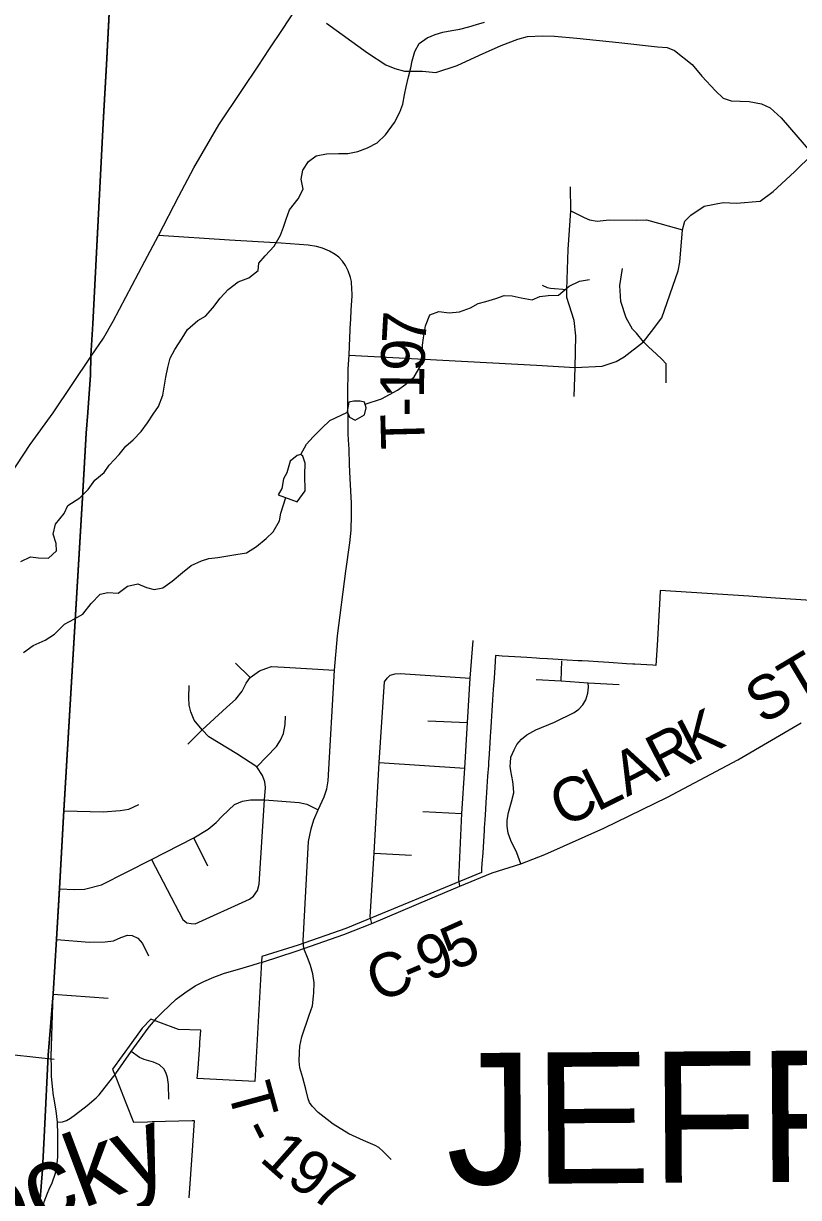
# Model space of a CAD drawing. Extents: x 114843 to 284848, y 317643 to 566895.
# Drawn here: x 243399 to 248717, y 409017 to 417072 of the extents above; entities that cross this region are included whole.
import ezdxf

# ---------------------------------------------------------------- set-up
doc = ezdxf.new("R2010")
doc.units = 0
for name, color, linetype in [('GM_X_City_Street', 7, 'Continuous'), ('GM_X_Corporation', 7, 'Continuous'), ('GM_X_County_Road', 7, 'Continuous'), ('GM_X_County_Road_Text', 7, 'Continuous'), ('GM_X_Minor_Lake', 7, 'Continuous'), ('GM_X_Minor_River', 7, 'Continuous'), ('GM_X_Minor_River_Text', 7, 'Continuous'), ('GM_X_Township', 7, 'Continuous'), ('GM_X_Township_Road', 7, 'Continuous'), ('GM_X_Township_Road_Text', 7, 'Continuous'), ('GM_X_Township_Text', 7, 'Continuous'), ('GM_X_US_Route', 7, 'Continuous')]:
    doc.layers.add(name, color=color, linetype=linetype)

msp = doc.modelspace()

# ---------------------------------------------------------------- linework, layer by layer
at = {"layer": 'GM_X_City_Street'}
for p, q in [((244854.1, 412683.6), (244954.9, 412584.3)), ((246173.2, 412287.7), (246445.3, 412276.1)), ((244526.7, 412128.8), (244624, 412225.4)), ((245839.7, 412000.8), (246426.7, 411962.3)), ((246139.2, 411666.3), (246406.1, 411651.6)), ((244664.1, 411289.9), (244566.5, 411485.5)), ((245805.7, 411380.5), (246062.1, 411365.6)), ((243602.6, 410412), (243978.9, 410384.8))]:
    msp.add_line(p, q, dxfattribs=at)
for points in [[(243907.6, 415636), (243949, 416428.3), (243969.8, 416788.4), (243992.6, 417228.4), (244006.8, 417468.8), (244088.6, 418860.1)], [(245477.7, 417074.9), (245759.9, 416871), (245885.9, 416788.8), (245946.1, 416763.3), (246013, 416744.7), (246137.1, 416744.2), (246228.6, 416736.5), (246374.8, 416784.2), (246527.4, 416854), (246676.6, 416920.8), (246791.9, 416965.2), (246857.6, 416982.9), (246959.9, 416987), (247042.1, 416984.2), (247195.7, 416971.6), (247484.5, 416942.5), (247749.8, 416912), (247816.8, 416907.5), (247866.7, 416887.6), (247986.3, 416791.2), (248052.8, 416711.6), (248147.5, 416609.9), (248200.8, 416559.6), (248255, 416540.8), (248378.2, 416537.6), (248463.7, 416520), (248523.3, 416493.1), (248598.4, 416424.7), (248812.7, 416174.7)], [(245632.8, 414797.3), (246919.6, 414727), (247183.4, 414711.1), (247370.3, 414720), (247465.3, 414754.2), (247521.8, 414785.5), (247652.3, 414886.9), (247708.5, 414959.5), (247779.9, 415052.7), (247890.8, 415375.5), (247903.3, 415434.8), (247920.8, 415656.6), (247937.9, 415715.4), (247978.6, 415756.1), (248070.3, 415818.2), (248199.2, 415844.1), (248291.3, 415839), (248455.1, 415853.6), (248542.7, 415919.6), (248689.2, 416053.2), (248812.7, 416174.7)], [(247178.7, 414512.5), (247183.4, 414711.1), (247188.5, 414929.9), (247177.5, 415035.4), (247143.2, 415140.8), (247127.3, 415192.2), (247127.8, 415247), (247128.6, 415315.6), (247135.3, 415522), (247154.8, 415787.1), (247152.8, 415952.2)], [(247154.8, 415787.1), (247247, 415741.7), (247283.2, 415724), (247334.7, 415716.6), (247417.1, 415724.9), (247602.5, 415723.7), (247674.6, 415724.2), (247764.9, 415699.1), (247920.8, 415656.6)], [(243862.1, 414789), (243874.7, 415007.6), (243907.6, 415636)], [(247688.6, 414853.2), (247652.3, 414886.9), (247605.6, 414948.4), (247577, 414973.9), (247535.3, 415053.5), (247498.4, 415164), (247489.9, 415274.7), (247509.6, 415390.7)], [(246958, 415276.7), (246992.7, 415261.8), (247015.3, 415257.3), (247127.8, 415247)], [(247808.9, 414607.3), (247807.9, 414736.1), (247779.4, 414769.4), (247743.1, 414802.6), (247688.6, 414853.2)], [(243605.5, 409713.9), (243597.1, 409779.2), (243590.3, 409850.7), (243591.3, 409905.5), (243587.5, 409985.6), (243602.6, 410412), (243626.6, 410786.6), (243647.3, 411136.1), (243676.7, 411670.4), (243804.8, 413817.5), (243831, 414259.4), (243840.6, 414399.3), (243860, 414658), (243862.1, 414789)], [(246392, 411154.4), (246386.1, 411200.2), (246406.1, 411651.6), (246426.7, 411962.3), (246445.3, 412276.1), (246465, 412579.5), (246485, 412838.1)], [(244624, 412225.4), (244791.7, 412378.8), (244855.9, 412435.5), (244899.3, 412492.1), (244926, 412546.5), (244954.9, 412584.3), (245019.2, 412630.6), (245062.8, 412647.5), (245100.2, 412660.3), (245187.8, 412656.8), (245534, 412636.4)], [(245788.3, 410896.8), (245776.8, 410942.9), (245805.7, 411380.5), (245839.7, 412000.8), (245876.4, 412554.4), (245893.9, 412579.6), (245915.6, 412600.6), (245948.9, 412611.2), (245984.3, 412613.6), (246465, 412579.5)], [(244278.1, 411335.3), (244491.7, 410923.9), (244518.9, 410901.1), (244548.2, 410897.2), (244577.3, 410895.3), (244949.2, 411064.7), (244976.2, 411085.8), (245005, 411123.5), (245015.2, 411167.3), (245052.7, 411745), (245060.4, 411830.5), (245055.9, 411870), (245038.9, 411911.6), (245001, 411971.8), (244862.8, 412060.4), (244670.2, 412177.8), (244624, 412225.4), (244569.3, 412291.7), (244546, 412349.9), (244535.2, 412395.7), (244532.8, 412445.7), (244536.3, 412529.1)], [(245001, 411971.8), (245135.5, 412112.4), (245162.3, 412154.3), (245182.8, 412200.3), (245194.8, 412262.9), (245196.5, 412319.2)], [(243647.3, 411136.1), (243747.2, 411130.2), (243817.1, 411134), (243935, 411163.1), (244278.1, 411335.3), (244566.5, 411485.5), (244666.4, 411544.2), (244720.3, 411590.4), (244761.7, 411634.5), (244846.6, 411714.3), (244900.6, 411735.5), (244956.8, 411746.4), (245052.7, 411745), (245290.4, 411727.9), (245342.6, 411715.8), (245420, 411676.8)], [(243676.7, 411670.4), (243946.3, 411664), (244062.7, 411671.5), (244120.9, 411681.9), (244190.5, 411714)], [(243609.2, 409963.9), (243188.1, 410010.2), (243111.4, 410013.8), (243078.9, 410017.7), (243014, 410062.2), (243004, 410071.8), (242951.9, 410122.3), (242923.9, 410176.4), (242905.9, 410252.4), (242903.9, 410308.4), (242899.9, 410398.5), (242897.9, 410472.5), (242939.9, 410866.4)], [(243626.6, 410786.6), (243849.6, 410769.9), (243959.4, 410770.7), (244015.9, 410779.4), (244067.3, 410801.4), (244112.2, 410816.7), (244145.4, 410815.3), (244183.9, 410797.2), (244215.7, 410759.2), (244256.3, 410674.7)], [(243631.2, 409533.2), (243623.3, 409611.3), (243606.6, 409704.9), (243605.5, 409713.9)], [(243575.3, 409074.3), (243595.4, 409117.8), (243618.6, 409184), (243627.2, 409232.7), (243635.1, 409293.8), (243635.3, 409359.8), (243635.4, 409448.7), (243631.2, 409533.2)], [(243481, 408369.7), (243505.1, 408814.5), (243540.6, 408988), (243563.3, 409048.2), (243575.3, 409074.3)]]:
    msp.add_lwpolyline(points, dxfattribs=at)
at = {"layer": 'GM_X_Corporation'}
msp.add_lwpolyline([(248802.7, 413113.5), (248560.1, 413129.8), (248464.1, 413136.2), (248375.3, 413142.1), (247768.1, 413182.8), (247765, 413128.8), (247760.5, 413049.2), (247756, 412969.4), (247748.9, 412844.6), (247738.8, 412667.4), (247717.6, 412668.7), (247594.1, 412676.3), (247579.1, 412677.3), (247537.7, 412679.8), (247415.9, 412687.3), (247342.2, 412691.9), (247275.7, 412696), (247233.6, 412698.6), (247205.8, 412700.3), (247128.6, 412705), (247068.7, 412708.7), (246993.9, 412713.3), (246942.2, 412716.5), (246919, 412717.9), (246853.8, 412721.9), (246769.6, 412727.1), (246684.5, 412732.3), (246637.7, 412735.1), (246632.6, 412656.8), (246627.6, 412579.7), (246622.8, 412505.7), (246618.1, 412432.6), (246613.2, 412357), (246608.4, 412283.5), (246603.5, 412208.5), (246601.9, 412184.5), (246598.6, 412133.2), (246596.6, 412102.3), (246593.7, 412058.7), (246590, 412001.7), (246588.8, 411982.1), (246583.9, 411907.4), (246579.1, 411834.1), (246576.7, 411796.5), (246574.3, 411759.5), (246572.3, 411729.4), (246569.3, 411682.7), (246566.7, 411643.5), (246564.5, 411609.4), (246561, 411554.6), (246559.7, 411535.1), (246554.8, 411459.3), (246549.8, 411383.3), (246545, 411309), (246542.4, 411269.5), (246541.7, 411258.9), (246541, 411247.8), (245610.3, 410863.7), (245284.2, 410748.7), (245034.5, 410670.1), (245030.4, 410594.8), (245014.1, 410306.9), (244986.1, 409813), (244591.4, 409833), (244596.4, 409902.4), (244607.9, 410064.9), (244609.1, 410081.6), (244615, 410165.6), (244461.6, 410169.6), (244327.2, 410220.8), (244272.2, 410241.7), (244212.9, 410179.4), (244142, 410081.6), (244075.6, 409990.1), (244009.5, 409899), (244036.3, 409830.9), (244101.3, 409666.2), (244152.8, 409535.4), (244248.8, 409537.7), (244281.9, 409538.5), (244556.1, 409545.3), (244571, 409545.6), (244556.5, 409340.4), (244533.4, 409015)], dxfattribs=at)
at = {"layer": 'GM_X_County_Road'}
for p, q in [((244968.5, 410611.9), (245018.8, 410626.5)), ((244009.1, 409838.3), (244029.5, 409864.3))]:
    msp.add_line(p, q, dxfattribs=at)
for points in [[(245270.9, 410708.5), (245321.4, 410725.1), (245596.3, 410820.9), (245788.3, 410896.8), (246186.3, 411066.4), (246392, 411154.4), (246615.4, 411244.6), (246811.9, 411307.5), (246977.1, 411370.2), (247382.3, 411550.3), (247817.3, 411764.8), (248300.9, 412020.2), (248736.4, 412275.1)], [(245018.8, 410626.5), (245039, 410632.3), (245270.9, 410708.5)], [(244297.2, 410230.2), (244311.5, 410247), (244352, 410289.7), (244446.3, 410378.6), (244505.1, 410422.4), (244577.2, 410468.7), (244636.9, 410499.5), (244705, 410528.3), (244777.2, 410556.3), (244867.8, 410582.8), (244968.5, 410611.9)], [(244029.5, 409864.3), (244032.9, 409868.6), (244138.3, 410019.2), (244253.8, 410179.1), (244263.7, 410190.8), (244290.1, 410221.8), (244297.2, 410230.2)], [(243631.2, 409533.2), (243666.9, 409536.6), (243693.9, 409545.2), (243721.9, 409562.5), (243756.1, 409587.3), (243835.4, 409648.3), (243896.4, 409702.4), (243917.6, 409721.3), (244009.1, 409838.3)]]:
    msp.add_lwpolyline(points, dxfattribs=at)
at = {"layer": 'GM_X_Minor_Lake'}
for points in [[(245619.2, 414409.7), (245635.3, 414371.7), (245675.4, 414349.7), (245739.5, 414387.8), (245749.5, 414436), (245739.4, 414474), (245709.3, 414480), (245665.3, 414481.9), (245631.4, 414473)], [(245631.4, 414473), (245619.2, 414409.7)], [(245276.9, 414108.7), (245228.8, 414068.6), (245206.8, 413988.4), (245182.8, 413948.3), (245170.9, 413882.1), (245146.9, 413838), (245277.2, 413790.1), (245331.2, 413866.3), (245329.1, 413976.5), (245331, 414054.7), (245314.9, 414102.7)], [(245314.9, 414102.7), (245302.7, 414114.9), (245276.9, 414108.7)]]:
    msp.add_lwpolyline(points, dxfattribs=at)
at = {"layer": 'GM_X_Minor_River'}
for points in [[(243379.8, 413380.8), (243447.9, 413413), (243502, 413405), (243570.2, 413403.1), (243624.2, 413453.3), (243622.2, 413503.4), (243602.1, 413569.5), (243618, 413637.6), (243678.1, 413709.8), (243702.1, 413764), (243786.2, 413818.2), (243842.2, 413874.4), (243888.3, 413938.5), (243952.4, 413990.7), (243986.4, 414042.9), (244054.4, 414115.1), (244100.5, 414173.3), (244150.5, 414215.4), (244206.6, 414273.6), (244248.6, 414331.7), (244288.6, 414391.9), (244324.6, 414444.1), (244354.6, 414522.2), (244366.6, 414590.4), (244374.5, 414644.5), (244388.5, 414712.6), (244404.5, 414774.8), (244436.5, 414834.9), (244486.5, 414913.2), (244524.5, 414973.3), (244594.6, 415033.5), (244646.7, 415063.7), (244698.7, 415121.8), (244748.7, 415188), (244802.8, 415246.2), (244872.9, 415300.4), (244945, 415326.5), (245009.1, 415376.7), (245013, 415426.8), (245057.1, 415479), (245119.1, 415545.2), (245163.1, 415619.4), (245183.1, 415675.5), (245201.1, 415729.6), (245225.1, 415793.8), (245283.1, 415870), (245317.1, 415936.2), (245305, 416004.3), (245315, 416066.4), (245355, 416124.6), (245407.1, 416164.7), (245477.2, 416176.9), (245559.4, 416181), (245623.5, 416181.1), (245693.6, 416193.2), (245759.8, 416219.3), (245825.9, 416253.5), (245883.9, 416307.7), (245943.9, 416391.9), (245982, 416464.1), (246001.9, 416518.2), (246013.9, 416582.3), (246023.9, 416636.5), (246039.8, 416706.6), (246055.8, 416766.8), (246065.8, 416816.9), (246083.8, 416879), (246113.8, 416935.2), (246167.8, 416973.3), (246223.9, 416997.4), (246276, 417013.5), (246338.1, 417023.6), (246392.2, 417033.7), (246454.3, 417049.8), (246508.4, 417065.9), (246562.5, 417080)], [(245742.9, 414460.6), (245855.6, 414496.2), (245909.7, 414526.3), (245965.8, 414556.5), (246021.9, 414598.6), (246079.9, 414648.8), (246125.9, 414725), (246133.9, 414795.1), (246137.8, 414865.3), (246143.8, 414915.4), (246157.7, 414997.5), (246187.7, 415073.7), (246249.8, 415095.9), (246320, 415087.9), (246390.1, 415094), (246466.2, 415122.2), (246518.3, 415150.3), (246570.4, 415164.4), (246640.5, 415184.5), (246696.6, 415206.7), (246752.7, 415202.7), (246814.8, 415188.8), (246889, 415176.9), (246941.1, 415199), (246999.2, 415205.1), (247069.3, 415209.2), (247143.4, 415269.4), (247213.5, 415303.5), (247281.7, 415315.6)], [(245301.1, 414114.5), (245340.9, 414184.9), (245387, 414237.1), (245447, 414295.3), (245501.1, 414347.4), (245621.2, 414405.1)], [(243398.5, 412755.7), (243464.6, 412803.9), (243546.7, 412842), (243610.8, 412882.2), (243680.8, 412950.4), (243748.9, 412988.6), (243805, 413018.7), (243863.1, 413092.9), (243925.1, 413157.1), (243977.2, 413169.2), (244047.4, 413163.3), (244113.4, 413211.5), (244183.6, 413227.6), (244241.7, 413203.6), (244295.8, 413189.7), (244353.9, 413199.8), (244420, 413246), (244490.1, 413306.2), (244550.2, 413354.3), (244620.3, 413386.5), (244670.4, 413400.6), (244732.5, 413408.7), (244786.6, 413416.8), (244856.7, 413428.9), (244928.8, 413441), (244996.9, 413483.2), (245063, 413539.4), (245113.1, 413585.5), (245155.1, 413659.7), (245165, 413711.8), (245198, 413819.2)]]:
    msp.add_lwpolyline(points, dxfattribs=at)
at = {"layer": 'GM_X_Township'}
for points in [[(243514.2, 409006.2), (243529.1, 409210.6), (243541.8, 409477), (243566.9, 409993.2), (243601.5, 410414.9), (243625.4, 410789.4), (243646.2, 411138.9), (243675.6, 411673.2), (243803.7, 413820.3), (243829.9, 414262.3), (243839.4, 414402.1), (243858.8, 414660.9), (243860.9, 414791.8), (243873.6, 415010.4), (243947.8, 416431.1), (243968.6, 416791.2), (243991.4, 417231.3)], [(243991.4, 417231.3), (243968.6, 416791.2), (243947.8, 416431.1), (243873.6, 415010.4), (243860.9, 414791.8), (243858.8, 414660.9), (243839.4, 414402.1), (243829.9, 414262.3), (243803.7, 413820.3), (243675.6, 411673.2), (243646.2, 411138.9), (243625.4, 410789.4), (243601.5, 410414.9), (243566.9, 409993.2), (243541.8, 409477), (243529.1, 409210.6), (243514.2, 409006.2)]]:
    msp.add_lwpolyline(points, dxfattribs=at)
at = {"layer": 'GM_X_Township_Road'}
for p, q in [((245643.9, 415043.1), (245647.4, 415104.4)), ((245640.4, 414981.8), (245643.9, 415043.1)), ((247088.4, 412561.1), (247093.6, 412698.7)), ((247274, 412547.9), (247485.6, 412538))]:
    msp.add_line(p, q, dxfattribs=at)
for points in [[(245650.4, 415285.7), (245649.4, 415302), (245643.2, 415328.9), (245627.4, 415375.1), (245609.3, 415411.5), (245587.1, 415440.6), (245561.7, 415468.9), (245536.4, 415488.2), (245499.7, 415511.1), (245450, 415530.6), (245409.7, 415542.6), (245352.7, 415551.1), (245166.5, 415565.2), (244811.4, 415585), (244325.7, 415618.2)], [(245647.4, 415104.4), (245653.1, 415202.5), (245651.8, 415263.9), (245650.4, 415285.7)], [(245635.2, 414858.8), (245639.7, 414969.6), (245640.4, 414981.8)], [(245626.5, 414691.5), (245626.6, 414702.1), (245632.8, 414797.3), (245635.2, 414858.8)], [(245629.9, 414215), (245627.3, 414257.3), (245624.4, 414531.3), (245626.5, 414691.5)], [(245640, 413950.8), (245635, 414045.8), (245633.7, 414151.7), (245629.9, 414215)], [(245318.9, 410779.5), (245354.9, 411459.5), (245372.7, 411546), (245391.6, 411609), (245420, 411676.8), (245462.3, 411766.1), (245481.1, 411821.4), (245489.7, 411875.4), (245534, 412636.4), (245553.8, 412870), (245611.4, 413315.1), (245637.2, 413508.6), (245648.4, 413596.7), (245650.4, 413698.4), (245648.9, 413781.9), (245640, 413950.8)], [(246916.3, 412570.3), (247088.4, 412561.1), (247274, 412547.9)], [(246811.9, 411307.5), (246784.2, 411381.3), (246744, 411466.5), (246723.9, 411516.3), (246717.3, 411564.2), (246718, 411605.9), (246727, 411659.1), (246748.4, 411732.2), (246762.5, 411792.8), (246760.2, 411829.2), (246757.8, 411870.9), (246742.7, 411944.8), (246738.3, 411976), (246740.2, 411999), (246743, 412038.6), (246765.6, 412089.8), (246784.1, 412125.4), (246815.1, 412163.1), (246852.4, 412192.6), (246914.7, 412225.3), (247042.5, 412278.4), (247178.5, 412345), (247208.6, 412367.1), (247237.5, 412397.6), (247257.1, 412432.1), (247270.3, 412477), (247275.2, 412519.8), (247274, 412547.9)], [(245390.5, 410421.1), (245392.6, 410491.4), (245385.3, 410552.2), (245369, 410608.5), (245351.9, 410653), (245321.4, 410725.1), (245318.9, 410779.5)], [(245921.9, 409278.4), (245867.5, 409332), (245836.3, 409359.4), (245812.1, 409375.3), (245732.5, 409408), (245632.2, 409453.2), (245523.7, 409521.4), (245419.7, 409601.1), (245380.4, 409643.3), (245360.6, 409669.6), (245352.4, 409694.8), (245335.9, 409761.4), (245314.6, 409838.2), (245295.7, 409908.1), (245289.7, 409952.9), (245292.7, 410013.8), (245294.7, 410055.2), (245308, 410120.8), (245358.6, 410268.2), (245382.3, 410331.6), (245389.8, 410399.5), (245390.5, 410421.1)], [(244397.2, 409693.1), (244393.1, 409793.8), (244387.7, 409840.4), (244375.9, 409874.4), (244360.7, 409899.3), (244332.2, 409927.4), (244291.2, 409947.1), (244226.1, 409964.9), (244195.3, 409978.8), (244138.3, 410019.2)]]:
    msp.add_lwpolyline(points, dxfattribs=at)
at = {"layer": 'GM_X_US_Route'}
for points in [[(244325.7, 415618.2), (244465.7, 415888.5), (244568.4, 416082.2), (244739.7, 416377.2), (244901.8, 416618.8), (245008.1, 416779), (245087.2, 416897.9), (245175, 417030), (245268.7, 417170.9), (245293.4, 417206.6), (245410.1, 417367.5), (245540, 417546.4), (245602.2, 417621.2)], [(241021.8, 411759.9), (241119.5, 411808.9), (241414.8, 411865.6), (241551.2, 411887.5), (241812.7, 411940.8), (241916.9, 411975.3), (242013, 412027.5), (242100.1, 412095.4), (242223.9, 412278.1), (242355.4, 412600.3), (242412.4, 412725.8), (242674.3, 413072), (242825.7, 413282.7), (243043.6, 413579.6), (243210.8, 413832.1), (243444.5, 414184.7), (243602.6, 414401.7), (243862.1, 414789), (243948.3, 414913.6), (244013.5, 415030), (244232, 415442.3), (244325.7, 415618.2)]]:
    msp.add_lwpolyline(points, dxfattribs=at)

# ---------------------------------------------------------------- texts
at = {"layer": 'GM_X_County_Road_Text'}
for s, height, rotation, p in [('STATE', 300.01, 30.81441, (248471, 412258.3)), ('K', 300, 27.31378, (247993.4, 411998.1)), ('R', 300, 27.31227, (247774.5, 411885)), ('A', 300, 27.29445, (247539.8, 411763.9)), ('L', 300, 26.5005, (247334.9, 411661.7)), ('C', 300, 24.22294, (247098.4, 411555)), ('5', 300, 24.13818, (246350.5, 410569.9)), ('9', 300, 23.02021, (246174.6, 410495.1)), ('C', 300, 22.68746, (245831.9, 410351.6)), ('-', 300, 22.76142, (246059.6, 410446.8))]:
    msp.add_text(s, height=height, rotation=rotation, dxfattribs=at).set_placement(p)
at = {"layer": 'GM_X_Minor_River_Text'}
msp.add_text('Rocky', height=500.02, rotation=20.58141, dxfattribs=at).set_placement((242692.5, 408523.6))
at = {"layer": 'GM_X_Township_Road_Text'}
for s, rotation, p in [('7', 86.76466, (246156.5, 414864.2)), ('9', 87.54636, (246148.6, 414680.7)), ('1', 89.48869, (246147, 414498.6)), ('-', 90.43844, (246148, 414376.7)), ('T', 91.4522, (246153.6, 414153.8)), ('T', 285.21411, (244796.6, 409760.1)), ('-', 297.0603, (244879.8, 409480.6)), ('1', 318.45257, (245010.2, 409274.9)), ('9', 327.81244, (245191.3, 409120.3)), ('7', 329.04875, (245353.7, 409018.1))]:
    msp.add_text(s, height=300, rotation=rotation, dxfattribs=at).set_placement(p)
at = {"layer": 'GM_X_Township_Text'}
msp.add_text('JEFFERSON', height=900.05, rotation=0.41497, dxfattribs=at).set_placement((246301.3, 409107.3))

doc.saveas('drawing.dxf')
